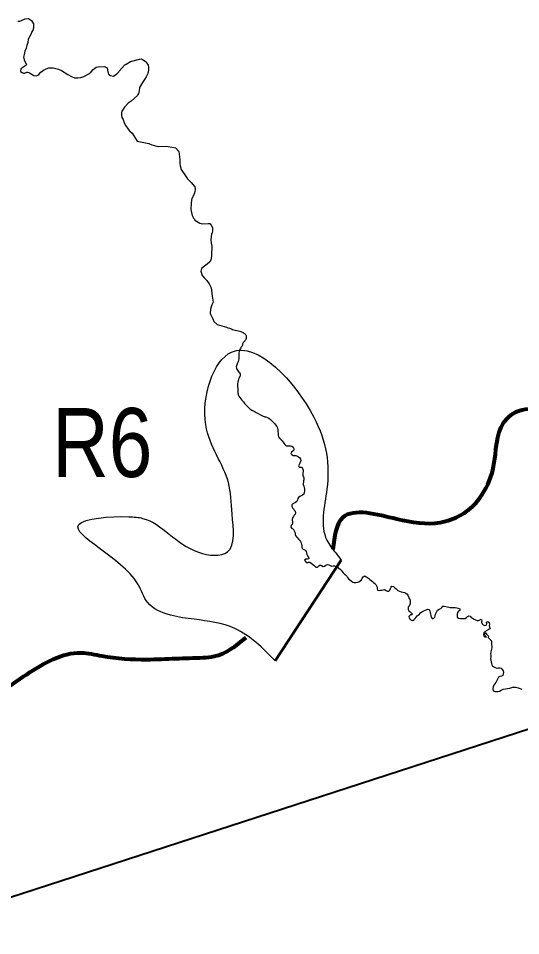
# Model space of a CAD drawing. Extents: x 553962 to 842807, y 8883888 to 9032388.
# Drawn here: x 646160 to 649803, y 8977616 to 8984264 of the extents above; entities that cross this region are included whole.
import ezdxf
from ezdxf.enums import TextEntityAlignment as Align

# ---------------------------------------------------------------- set-up
doc = ezdxf.new("R2010")
doc.units = 0
doc.header["$LTSCALE"] = 200
for name, color, linetype, lineweight in [('12', 7, 'Continuous', 25), ('24', 7, 'Continuous', 25), ('50', 7, 'Continuous', 80), ('51', 7, 'Continuous', 25)]:
    doc.layers.add(name, color=color, linetype=linetype, lineweight=lineweight)
doc.layers.add('53', color=7, linetype='Continuous')

msp = doc.modelspace()

# ---------------------------------------------------------------- linework, layer by layer
at = {"layer": '12', "lineweight": 40}
msp.add_line((636526.5, 8974783.6), (662912, 8983353), dxfattribs=at)
at = {"layer": '24'}
for p, q in [((648231.3, 8980917.5), (648228.7, 8980914.7)), ((648988.6, 8979995.5), (648988.8, 8979995.1))]:
    msp.add_line(p, q, dxfattribs=at)
for points in [[(646157.1, 8984243.2), (646170.2, 8984242.8), (646179.3, 8984244.7), (646193.2, 8984252.7), (646210.9, 8984260.5), (646231.3, 8984263.8), (646234.4, 8984263.1), (646256, 8984249.2), (646271.1, 8984222.9), (646271.2, 8984198.1), (646264.8, 8984175), (646256.7, 8984163.4), (646252.5, 8984152.3), (646232.4, 8984111.9), (646228.6, 8984089.8), (646221.2, 8984067.5), (646217.8, 8984047), (646208.5, 8984025.5), (646201.6, 8984002.4), (646197.2, 8983982.5), (646199.9, 8983977.5), (646203.5, 8983960.5), (646214.4, 8983938.6), (646218.5, 8983926.6), (646208.4, 8983916.5), (646177.6, 8983897.5), (646174.8, 8983879.2), (646187.6, 8983870.2), (646196.7, 8983867.3), (646206, 8983867.2), (646221.1, 8983872.7), (646226.9, 8983872.9), (646242.3, 8983868.7), (646272.1, 8983849.4), (646291.4, 8983848.2), (646301.4, 8983851.2), (646309, 8983856.7), (646323, 8983874.5), (646341.7, 8983889.2), (646361.2, 8983898), (646382.2, 8983904.2), (646413.2, 8983905.6), (646451.9, 8983895.7), (646472.7, 8983885.2), (646519.1, 8983855.8)], [(646519.1, 8983855.8), (646546.1, 8983841.4), (646567, 8983833.1), (646567, 8983833.1), (646591.3, 8983832), (646614, 8983835.1), (646634.6, 8983841.3), (646672.4, 8983861), (646688.3, 8983876.2), (646701.9, 8983892.7), (646724.9, 8983908.9), (646738.8, 8983912.3), (646784.9, 8983915.3), (646798.6, 8983907.2), (646805.2, 8983905.1), (646806.8, 8983887.7), (646810.7, 8983866.8), (646817.1, 8983856), (646829.3, 8983849.1), (646849.6, 8983845.1), (646875.1, 8983861.9), (646890.1, 8983875.8), (646892.4, 8983881.3), (646932.6, 8983927.2), (646943.2, 8983931.8), (646974, 8983950.1), (647038.5, 8983968.8), (647050.2, 8983969.6), (647060.8, 8983966.7), (647080.6, 8983954.3), (647082, 8983950.3), (647096.9, 8983932.9), (647101.9, 8983923.7), (647105.1, 8983909.8), (647105.2, 8983888.2), (647098.7, 8983862.9), (647087.7, 8983838.9), (647076.3, 8983820.1), (647061, 8983799.9), (647039.4, 8983762.7), (647037.2, 8983738.1), (647032.6, 8983720.3), (647026.6, 8983711.4), (647025.4, 8983705.1), (646979.3, 8983662.9), (646957.7, 8983648.9), (646930.3, 8983620.4), (646911.7, 8983591.7), (646909.5, 8983579.6), (646909.4, 8983562.3), (646911.8, 8983546.1), (646921.6, 8983530), (646928.2, 8983506.6), (646940.1, 8983484.5), (646956, 8983460.1), (646965.7, 8983448.3), (646985.5, 8983432.6), (647022.8, 8983374.5), (647106.3, 8983355.6), (647129.1, 8983346.3), (647174.1, 8983335.9), (647224.7, 8983338.1), (647247.5, 8983335.5), (647300.4, 8983324.4)], [(647300.4, 8983324.4), (647324.8, 8983299), (647331.7, 8983241.7), (647331.2, 8983214.3), (647332.9, 8983195.6), (647340.9, 8983169.4), (647372.3, 8983121.6), (647387.9, 8983101.9), (647414.5, 8983075.1), (647439.6, 8983043.8), (647443.1, 8983034.1), (647442.2, 8983020.8), (647437, 8982998.2), (647432.6, 8982985.3), (647425.5, 8982974.5), (647423, 8982963.7), (647419.7, 8982960.3), (647413.6, 8982927.4), (647411.6, 8982879.5), (647415.7, 8982856.8), (647421.4, 8982834.7), (647430.9, 8982815.7), (647438.1, 8982807.4), (647440.3, 8982801.6), (647476.5, 8982779), (647493.8, 8982774.6), (647537, 8982777.5), (647548.6, 8982776.4), (647559, 8982764.7), (647568.4, 8982747.6), (647569.5, 8982725.5), (647565.7, 8982706.6), (647562.3, 8982701.7), (647558, 8982681.3), (647556, 8982658.6), (647558.1, 8982634.2), (647563.2, 8982612), (647561.1, 8982546.5), (647557.6, 8982522.1), (647551.3, 8982502.2), (647549, 8982498.2), (647530.1, 8982481.3), (647510.9, 8982468.3), (647488.2, 8982450.7), (647483.4, 8982430.9), (647492.6, 8982400.6), (647499.5, 8982395.8), (647511, 8982379.6), (647526.4, 8982362.7), (647543.9, 8982340.3), (647559.7, 8982311.4), (647560.3, 8982294.9), (647566.5, 8982250.4)], [(647566.5, 8982250.4), (647572.8, 8982205.8), (647564.3, 8982188.3), (647553, 8982155.5), (647552.7, 8982123.9), (647570.4, 8982087), (647578.3, 8982067.5), (647601.2, 8982045.6), (647670, 8982024.7)], [(647947.2, 8981375.2), (647950.3, 8981375.2), (647954.8, 8981375.3), (647966.8, 8981371.2), (647977.9, 8981365.1), (647988.8, 8981355.5), (647999.4, 8981346.2), (648008.8, 8981337.5), (648017.3, 8981327.6), (648026.2, 8981318.7), (648034.3, 8981306.3), (648039, 8981295.5), (648042.7, 8981281.9), (648042.8, 8981268.5), (648044.6, 8981255), (648045.1, 8981242.4), (648044.8, 8981239.5), (648047.8, 8981229.7), (648055, 8981220.2), (648063.9, 8981212.1), (648073.2, 8981201.7), (648080.2, 8981192.9), (648086.2, 8981184.3), (648094, 8981174.8), (648101.8, 8981166.7), (648112.6, 8981166.4), (648123.6, 8981166.5), (648134.6, 8981166.3), (648144.3, 8981162.4), (648153.3, 8981155.8), (648158.5, 8981145.2), (648157.9, 8981134.4), (648150.4, 8981127.1), (648142, 8981119.9), (648136.7, 8981110.4), (648144.6, 8981102.9), (648152.8, 8981096.2), (648163.3, 8981096), (648173.2, 8981095.2), (648184, 8981091.5), (648192.3, 8981086.2), (648199, 8981080), (648206.8, 8981068.6), (648207.9, 8981059.6), (648206.7, 8981051.7), (648201.5, 8981039.7), (648196.2, 8981030.7), (648192.3, 8981020.9), (648195.8, 8981011.1), (648206.7, 8981011.4), (648214.8, 8981009.9), (648222.3, 8981001), (648224.9, 8980990.2), (648225.5, 8980981.2), (648223, 8980969.6), (648222.8, 8980961.1), (648224, 8980949.3), (648229, 8980941.1), (648229.9, 8980933.5), (648230.6, 8980921.8), (648231.3, 8980917.5)], [(648228.7, 8980914.7), (648228.7, 8980903.2), (648226.8, 8980893.5), (648226.4, 8980886.2), (648230.5, 8980874.3), (648233.7, 8980863.2), (648235.1, 8980851.5), (648234.6, 8980839.1), (648232.9, 8980827.9), (648230.2, 8980816.5), (648222.2, 8980807.5), (648211.2, 8980803.2), (648202, 8980799.4), (648193, 8980792.2), (648186.7, 8980783.5), (648184.1, 8980773.5), (648179.5, 8980761.1), (648171.3, 8980755.1), (648159.8, 8980750.6), (648150.4, 8980746.1), (648143.3, 8980738.2), (648142.8, 8980726), (648148.2, 8980716.3), (648154.9, 8980708.1), (648161.8, 8980700.3), (648168.2, 8980691.2), (648171, 8980681.2), (648167.1, 8980671.3), (648161.1, 8980662.5), (648155.4, 8980652.9), (648147.8, 8980643.1), (648146.8, 8980632.7), (648147, 8980626.8), (648147.8, 8980616), (648148, 8980605.8), (648145.8, 8980595.3), (648139.7, 8980587.2), (648137.3, 8980576), (648142.8, 8980566.8), (648153.1, 8980563.1), (648158.3, 8980553.5), (648164.3, 8980545.1), (648167.2, 8980534.7), (648167.4, 8980524.1), (648170.7, 8980514.6), (648177.3, 8980506.5), (648184.2, 8980498.3), (648192, 8980490.2), (648199.8, 8980481.6), (648206.8, 8980472.6), (648210.7, 8980462.7), (648213.8, 8980452.8), (648215.6, 8980440.3), (648216.8, 8980428.4), (648222.1, 8980418.5), (648231.8, 8980414.6), (648241, 8980408.7), (648247, 8980400.7), (648251.1, 8980390.9), (648252.6, 8980379.1), (648257.6, 8980368.6), (648263.7, 8980357.8), (648268, 8980346.1), (648266.8, 8980345.5), (648256.4, 8980345.3)], [(648256.4, 8980345.3), (648244.3, 8980344.8), (648236.2, 8980335.9), (648241.8, 8980327.4), (648252.7, 8980320.5), (648262.5, 8980318.3), (648262.6, 8980321.9), (648273.4, 8980322), (648283.9, 8980314.9), (648293.2, 8980307.3), (648303.1, 8980299.7), (648311.1, 8980293.5), (648318.9, 8980285.9), (648330.5, 8980286.6), (648338.8, 8980295.1), (648348.1, 8980302.3), (648358.7, 8980297.3), (648369.8, 8980292.2), (648381.5, 8980293.6), (648390.7, 8980300.8), (648401.9, 8980304.8), (648412.9, 8980303.4), (648420.8, 8980297.2), (648430.5, 8980293), (648442.8, 8980296.2), (648453.6, 8980294.9), (648471.7, 8980287.4), (648475, 8980285.7), (648485.6, 8980278.9), (648495.2, 8980271.4), (648501.7, 8980263.7), (648507.8, 8980255.8), (648515.3, 8980245.8), (648524.6, 8980236.2), (648532.5, 8980230), (648542.2, 8980222.1), (648548.1, 8980211.2), (648555.4, 8980202), (648563.8, 8980194.3), (648573.3, 8980187.2)], [(648573.3, 8980187.2), (648586.3, 8980178.1), (648596.9, 8980175.3), (648608.8, 8980175.5), (648620.6, 8980176.5), (648630.5, 8980181.1), (648640.1, 8980187.3), (648648.3, 8980195.6), (648654.7, 8980206.9), (648662.1, 8980216.8), (648672.6, 8980222.4), (648682.3, 8980217.2), (648691.5, 8980211.1), (648701, 8980203.8), (648710.1, 8980197.5), (648719.6, 8980189.3), (648728.7, 8980182), (648736.5, 8980174.5), (648745.6, 8980167.4), (648752.4, 8980159.7), (648758.7, 8980151.3), (648761.8, 8980141.1), (648763, 8980129.7), (648765.3, 8980118.6), (648776.2, 8980117.8), (648787, 8980119), (648797.1, 8980120.2), (648807.2, 8980122.5), (648817, 8980124.5), (648827.3, 8980118), (648836.5, 8980112.3), (648847.9, 8980112.2), (648855.6, 8980120.8), (648859, 8980131.3), (648863.1, 8980141.5), (648870.1, 8980149.5), (648879.9, 8980145.9), (648888.9, 8980137.8), (648896.9, 8980130.5), (648905, 8980124), (648913.2, 8980118), (648924, 8980111.8), (648936.4, 8980108.2), (648948.7, 8980105.2), (648960.5, 8980101.8), (648971, 8980098.5), (648979.9, 8980091.4), (648985.1, 8980082.4), (648989, 8980071.4), (648994.6, 8980060.3), (649000.6, 8980051.8), (649003, 8980040.7), (649002.6, 8980028.3), (648999.2, 8980015.8), (648994, 8980004.6), (648988.6, 8979995.5)], [(648988.8, 8979995.1), (648988.6, 8979995.5), (648987.6, 8979979.4), (648993.3, 8979971), (649001.8, 8979962.5), (649009.2, 8979954.6), (649016.8, 8979948.1), (649018.5, 8979944.8), (649013.2, 8979941.7), (649003.3, 8979939.8), (649001.2, 8979938.5), (648992.8, 8979929.4), (648995, 8979919.6), (648999.6, 8979910.5), (649001.8, 8979908.6)], [(649200.9, 8979974.2), (649211.5, 8979981.8), (649223.2, 8979987.8), (649230.8, 8979994.4), (649238.7, 8980002.5), (649248.8, 8980003.2), (649260.6, 8980000.8), (649270.4, 8979998.9), (649281.3, 8979996.8), (649292.7, 8979995), (649303.9, 8979994.2), (649315.8, 8979993.9), (649327.9, 8979993), (649340.6, 8979992), (649351.1, 8979989.9), (649361.7, 8979983.4), (649362.4, 8979973.4), (649353.1, 8979966.4), (649346.3, 8979956.7), (649343.2, 8979945.9), (649342.2, 8979933.9), (649343.9, 8979922.8), (649353.2, 8979916.3), (649366.4, 8979914), (649376.4, 8979913.9), (649389.2, 8979914.6), (649400.6, 8979914.4), (649409.8, 8979920.8), (649417.2, 8979929.7), (649427, 8979933.4), (649438.1, 8979932), (649444.2, 8979922.6), (649454, 8979916.3), (649465.2, 8979910.6), (649476.1, 8979905.1), (649486.7, 8979900.2), (649496.8, 8979900.3), (649506.7, 8979903.7), (649517.5, 8979908.3), (649521, 8979898.7), (649519.7, 8979886.5), (649523.2, 8979876), (649531.8, 8979867.9), (649542.6, 8979863.1), (649554.1, 8979866.5), (649558.3, 8979876.2), (649556.2, 8979887.8), (649565.8, 8979892.2), (649575.1, 8979885), (649577.4, 8979873.8), (649575.5, 8979863.1), (649577, 8979852.4), (649582.9, 8979842.8), (649573.5, 8979835.2), (649563.8, 8979830.9), (649554, 8979824.3), (649545, 8979817.8), (649536.6, 8979810.5), (649534.2, 8979799.8), (649537.1, 8979789.2), (649546.2, 8979780.8), (649556.6, 8979779.3), (649548.4, 8979785.6), (649540.3, 8979793), (649543.2, 8979803.3), (649552.8, 8979810.3), (649555.9, 8979800.5), (649561.8, 8979792.3), (649570.6, 8979786.8), (649568.1, 8979776.8), (649576, 8979769.7), (649582.1, 8979761.4), (649589.8, 8979754.4), (649592.8, 8979744.6), (649590.7, 8979734.8), (649591, 8979723.2), (649595.1, 8979713.3), (649594.7, 8979701.8), (649590.6, 8979691.8), (649589.2, 8979681.8), (649587.1, 8979671.9), (649585.3, 8979659), (649585.9, 8979648.3), (649587.3, 8979635.2), (649585.7, 8979624.4), (649586.2, 8979611.5), (649588.9, 8979599.6), (649592, 8979587.6), (649594.4, 8979578.1), (649598.9, 8979568.4), (649608, 8979562.8), (649617.9, 8979558.2), (649629.6, 8979554.5), (649630.9, 8979554.8), (649640.9, 8979555.6), (649652.2, 8979556.5), (649661.9, 8979553.5), (649670.1, 8979545.2), (649677.1, 8979535.4), (649677.7, 8979523), (649677.6, 8979522.6)], [(649001.8, 8979908.6), (649009.5, 8979902.8), (649020.2, 8979900.3), (649030.1, 8979906.9), (649037.3, 8979915), (649045.3, 8979923.1), (649053.7, 8979932.5), (649061.1, 8979939.4), (649069.1, 8979946.7), (649077.8, 8979956), (649086.8, 8979963.2), (649096.2, 8979967.7), (649107, 8979972), (649117.9, 8979976.9), (649128.5, 8979980.9), (649140.6, 8979979.8), (649145.3, 8979968.4), (649147.4, 8979957.5), (649149.9, 8979946.7), (649151.8, 8979936.2), (649154.8, 8979924.8), (649161.3, 8979915.1), (649171.6, 8979915.3), (649179.9, 8979923.5), (649183.2, 8979934.5), (649186.2, 8979945.8), (649190.2, 8979956), (649195.8, 8979965.1), (649200.9, 8979974.2)], [(649677.6, 8979522.6), (649675.5, 8979512.4), (649673, 8979502.2), (649664.1, 8979495.6), (649651.3, 8979494.8), (649641.6, 8979489.4), (649636.6, 8979478.5), (649632.5, 8979469), (649627.9, 8979459.7), (649622.9, 8979451), (649616.1, 8979441), (649609.6, 8979430.4), (649604, 8979418.8), (649601.7, 8979408), (649600.7, 8979397), (649607.8, 8979388.2), (649618, 8979384.8), (649628.1, 8979384.2), (649638.9, 8979385.7), (649649.2, 8979388.6), (649661.1, 8979394.1)], [(649661.1, 8979394.1), (649671.4, 8979398.6), (649676.2, 8979401.4)], [(649676.2, 8979401.4), (649724.1, 8979409.5), (649746.4, 8979415.9), (649766.9, 8979415.9), (649784.3, 8979412.5), (649812.6, 8979402.6)]]:
    msp.add_lwpolyline(points, dxfattribs=at)
msp.add_spline([(647670, 8982024.7), (647690.8, 8982018.7), (647722.2, 8982006.6), (647767.4, 8981995.6), (647796.7, 8981982.3), (647812.1, 8981965.5), (647812.7, 8981948.6), (647803.8, 8981927.3), (647789.3, 8981909.6), (647780.7, 8981885.3), (647773.6, 8981875.3), (647761.1, 8981849.6), (647759.6, 8981806.7), (647750.7, 8981766.8), (647740.4, 8981737.2), (647755.2, 8981706.2), (647769.9, 8981682.5), (647762.5, 8981658.8), (647750.7, 8981617.5), (647752.2, 8981567.2), (647755.2, 8981534.7), (647781.8, 8981497.7), (647826.1, 8981446), (647885.2, 8981407.5), (647947.2, 8981375.2)], degree=3, dxfattribs=at)
at = {"layer": '50'}
for points in [[(648442.7, 8980414.9), (648515.7, 8980647.7), (648902.9, 8980636.5), (649219.4, 8980611.1), (649371.1, 8980664.6), (649607.3, 8981016.8), (649682.1, 8981336), (649768.7, 8981410.9), (649960.1, 8981433.3), (650222.1, 8981459.6), (650435.4, 8981608.8), (650593.6, 8981769), (650690.4, 8981864.1), (650700.6, 8981874.1)], [(639219.5, 8972216.9), (639452.6, 8972345.4), (639566.1, 8972552.1), (639684.3, 8972733.3), (640073.1, 8972839), (640280.5, 8972922.2), (640428.6, 8973082.5), (640849.7, 8973711.5), (640889.8, 8974432.9), (640746.7, 8974633.5), (640599.2, 8974885), (640542.2, 8975124.8), (640537.6, 8975526.6), (640547.2, 8975862.1), (640623.3, 8976272.7), (640866.2, 8976375.7), (641194.3, 8976456.9), (641577.1, 8976496.6), (641925.3, 8976572.4), (642269.1, 8976704.3), (642501.4, 8976766.7), (642840, 8976878.3), (642993.1, 8977038.6), (643248.9, 8977349.8), (643488.9, 8977610.4), (643777.4, 8977738), (644100.5, 8977824.4), (644651.3, 8978008.9), (645197.8, 8978239.2), (645476.7, 8978402.6), (645653.3, 8978806.6), (645865.1, 8979215.1), (646221.3, 8979509.5), (646615.8, 8979665.9), (646766.4, 8979643.2), (647093, 8979617.7), (647304.4, 8979624.5), (647500.7, 8979631.6), (647581.3, 8979640.5), (647811.6, 8979776.6)]]:
    msp.add_spline(points, degree=3, dxfattribs=at)
at = {"layer": '51'}
msp.add_line((648501.4, 8980337.7), (648023.5, 8979608), dxfattribs=at)
at = {"layer": '51', "lineweight": 53}
msp.add_line((648023.5, 8979608), (648501.4, 8980337.7), dxfattribs=at)
at = {"layer": '51'}
msp.add_spline([(648023.5, 8979608), (647729.9, 8979841.5), (647435.8, 8979908.4), (647264.3, 8979938.6), (647098.7, 8980029.5), (647025.2, 8980167.9), (646598.7, 8980594.4), (646961.4, 8980652), (647061.8, 8980640.2), (647465.9, 8980394.8), (647677.2, 8980396.6), (647711.2, 8980670.6), (647684.1, 8980899.9), (647519.4, 8981318.9), (647707.4, 8981845.5), (648303.5, 8981373.1), (648397.7, 8980850.5), (648397.7, 8980481.8), (648461.8, 8980389.2), (648501.4, 8980337.7)], degree=3, dxfattribs=at)

# ---------------------------------------------------------------- texts
at = {"layer": '53', "width": 0.85}
msp.add_text('R6', height=500, dxfattribs=at).set_placement((646769, 8980939.7), align=Align.CENTER)

doc.saveas('drawing.dxf')
